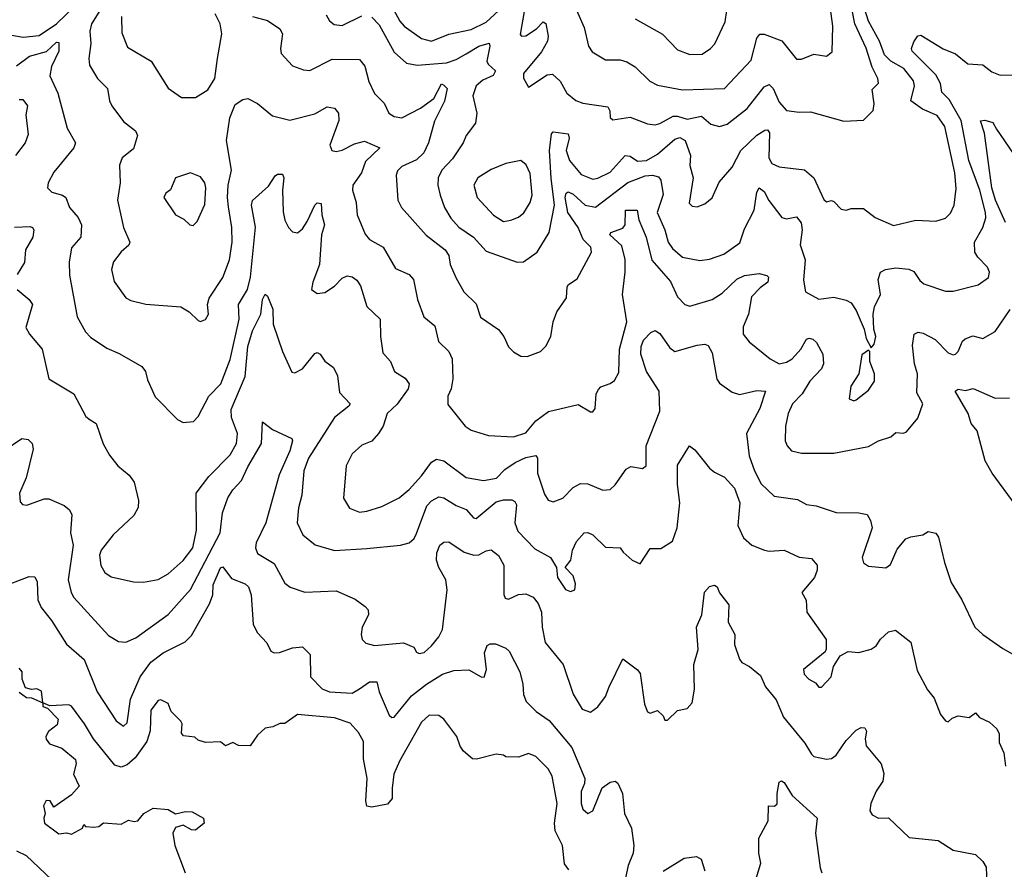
# Model space of a CAD drawing. Extents: x 1603745 to 1745082, y 385868 to 533966.
# Tile 311 of 646: x 1722297 to 1726261, y 405020 to 408442. Entities that reach past the tile are written whole.
import ezdxf

# ---------------------------------------------------------------- set-up
doc = ezdxf.new("R2010")
doc.units = 0

msp = doc.modelspace()

# ---------------------------------------------------------------- linework, layer by layer
at = {"layer": '0CON20XD'}
for points in [[(1724328.8, 408475), (1724311.6, 408381.6), (1724317.5, 408375), (1724335, 408376.9), (1724377.3, 408405), (1724405, 408432.9), (1724415, 408426.7), (1724424.8, 408375), (1724421.6, 408355), (1724397.5, 408312.5), (1724325.4, 408225), (1724325.4, 408205.4), (1724345, 408170), (1724420.3, 408219.7), (1724442.5, 408222.5), (1724473.3, 408193.3), (1724500, 408145), (1724535.9, 408115.9), (1724565, 408105.4), (1724665, 408090), (1724673.1, 408075), (1724675, 408047.5), (1724685, 408038), (1724755, 408048.8), (1724825, 408022), (1724855, 408018), (1724875, 408022.8), (1724927.6, 408052.4), (1724945, 408053.5), (1724985, 408041), (1725042.6, 408052.6), (1725080.2, 408020.2), (1725115, 408011.1), (1725145, 408020.4), (1725225.9, 408084.1), (1725295, 408170.9), (1725315, 408180.4), (1725330.3, 408165), (1725355, 408109.1), (1725385, 408076.2), (1725435, 408068.6), (1725480.8, 408070.8), (1725615, 408032.5), (1725695, 408036.7), (1725733.9, 408076.1), (1725737.3, 408102.7), (1725729.1, 408160.9), (1725754.3, 408185.7), (1725752.7, 408205), (1725729.8, 408249.8), (1725705, 408327.5), (1725659.5, 408425), (1725624.7, 408604.7)], [(1722265, 408378.9), (1722311.2, 408371.2), (1722375, 408377.9), (1722445, 408424.3), (1722557.5, 408535)], [(1723715, 408451.8), (1723745, 408421.1), (1723805, 408310.6), (1723855, 408266.2), (1723898, 408258), (1724015, 408267.5), (1724055, 408280.9), (1724095, 408304), (1724145, 408335.3), (1724187.6, 408347.6), (1724190, 408335), (1724177.4, 408275), (1724182.8, 408262.8), (1724212.9, 408235), (1724203, 408217), (1724161.7, 408198.3), (1724134.5, 408175), (1724121.4, 408135), (1724137.1, 408065), (1724132.2, 408025), (1724094.5, 407975), (1724083.1, 407945), (1724039.2, 407880.8), (1723997.2, 407835), (1723981.8, 407805), (1723980.5, 407775), (1723990, 407735), (1724007.1, 407685), (1724032.5, 407642.5), (1724065, 407605.5), (1724123.6, 407565), (1724175, 407508.9), (1724300, 407465), (1724325, 407466.7), (1724380, 407505), (1724428.4, 407585), (1724450.5, 407695), (1724436.5, 407803.5), (1724430.8, 407915), (1724437.8, 407982.2), (1724445, 407990.5), (1724505, 407981.4), (1724509.1, 407965), (1724497.7, 407915), (1724510.3, 407875), (1724557.7, 407817.7), (1724605, 407799.5), (1724625, 407803.1), (1724675, 407827.8), (1724735, 407894.1), (1724755, 407892.4), (1724785, 407871.9), (1724820.6, 407875), (1724865, 407900.5), (1724935, 407960.4), (1724955, 407966.6), (1724976.9, 407955), (1724997.6, 407895), (1724994.7, 407854.7), (1725009.2, 407805), (1724993, 407703), (1725005, 407690), (1725025, 407687.5), (1725055, 407699.4), (1725085, 407724.3), (1725112.7, 407787.3), (1725165, 407847.8), (1725200, 407915), (1725265, 407975.8), (1725297.2, 407997.2), (1725307.7, 407997.7), (1725316, 407986), (1725313.9, 407885), (1725325, 407861.9), (1725355, 407848.5), (1725457.3, 407837.3), (1725495, 407804), (1725535, 407718), (1725545, 407708), (1725565, 407713.8), (1725575, 407708.8), (1725605, 407678.6), (1725625, 407674.3), (1725645, 407680.8), (1725695, 407680.8), (1725741.2, 407645), (1725815, 407613.3), (1725905, 407633.8), (1725985, 407630.6), (1726025, 407642.2), (1726045, 407662.5), (1726059.6, 407695), (1726067.7, 407762.3), (1726061.9, 407825), (1726021.7, 408011.7), (1725991.5, 408055), (1725931.5, 408081.5), (1725885.4, 408115), (1725899.5, 408175), (1725895.3, 408195), (1725856.8, 408245), (1725804.7, 408274.7), (1725779.5, 408299.5), (1725758.4, 408355), (1725714.1, 408435), (1725683.3, 408535)], [(1722642.2, 408515), (1722585.8, 408425), (1722580, 408395), (1722583.4, 408345), (1722575.4, 408285), (1722578.2, 408258.2), (1722610, 408205), (1722650, 408165), (1722658.1, 408115), (1722667.8, 408095), (1722715, 408031.4), (1722763.4, 407993.4), (1722770.8, 407975), (1722755, 407921.4), (1722709.2, 407885), (1722698.9, 407855), (1722702.1, 407785), (1722691.1, 407715), (1722714.5, 407605), (1722740, 407545), (1722736.2, 407533.8), (1722705, 407507.1), (1722675, 407465.8), (1722667.3, 407435), (1722677, 407387), (1722725, 407321.1), (1722745, 407310), (1722805, 407295.5), (1722945.4, 407285.4), (1722980, 407265), (1723015, 407230), (1723025, 407226.2), (1723045.7, 407234.3), (1723057.5, 407255), (1723053.3, 407295), (1723059.5, 407320.5), (1723115, 407402.9), (1723142, 407475), (1723151.9, 407545), (1723151.6, 407605), (1723138, 407688), (1723133.3, 407725), (1723136.6, 407775), (1723149.4, 407835), (1723129.7, 407955), (1723143.7, 408046.3), (1723165, 408100), (1723195, 408120), (1723215, 408123.8), (1723255, 408104.4), (1723315, 408054.5), (1723385, 408036.5), (1723485, 408062.7), (1723535, 408090), (1723565, 408085.8), (1723580, 408065), (1723581.8, 408035), (1723545.9, 407935.9), (1723553.3, 407915), (1723571.3, 407911.3), (1723595, 407916.2), (1723645, 407942.2), (1723685, 407952.2), (1723747.1, 407925), (1723689.5, 407870.5), (1723673.7, 407825), (1723638.2, 407775), (1723637.1, 407755), (1723652.3, 407705), (1723656, 407656), (1723688.3, 407578.3), (1723706.1, 407556.1), (1723760, 407525), (1723810, 407440), (1723865, 407415.4), (1723882.1, 407395), (1723898.5, 407315), (1723924.5, 407245), (1723968.2, 407208.2), (1723983.3, 407145), (1724025, 407105.8), (1724038.9, 407075), (1724040.9, 406995), (1724034.6, 406955.4), (1724021.4, 406925), (1724021.3, 406891.3), (1724090, 406805), (1724115, 406788.6), (1724185, 406767.3), (1724285, 406761.3), (1724335, 406778.2), (1724375, 406826.4), (1724426.6, 406863.4), (1724545, 406892), (1724595, 406862), (1724605, 406862), (1724614, 406875), (1724618.6, 406935), (1724627.4, 406952.6), (1724636.8, 406963.2), (1724674.3, 406975.7), (1724692, 406988), (1724709.8, 407020.2), (1724712.5, 407115), (1724742, 407225), (1724723.9, 407335), (1724735.4, 407425), (1724735.4, 407475.4), (1724721, 407531), (1724672.5, 407575), (1724677.5, 407585), (1724725, 407602.5), (1724735.2, 407614.8), (1724735.6, 407674.4), (1724783.8, 407673.8), (1724789.5, 407635), (1724820, 407565), (1724842.4, 407472.4), (1724917.3, 407387.3), (1724946, 407326), (1724975, 407293.8), (1724995, 407287.1), (1725085, 407314.2), (1725125, 407340.3), (1725185, 407396.3), (1725215, 407411.4), (1725275, 407419.7), (1725305, 407411.9), (1725311.9, 407405), (1725308.8, 407385), (1725278.9, 407361.1), (1725243.2, 407325), (1725231.2, 407255), (1725210, 407205), (1725210, 407175), (1725234.1, 407144.1), (1725318.6, 407075), (1725355, 407055.5), (1725385, 407062.4), (1725406.9, 407075), (1725442.7, 407115), (1725465, 407154.3), (1725475, 407159.5), (1725490.8, 407155), (1725505, 407141.4), (1725531.3, 407095), (1725534, 407056), (1725525.4, 407035), (1725478.7, 406985), (1725446.9, 406935), (1725408.2, 406895), (1725391.3, 406855), (1725380, 406805), (1725378.5, 406745), (1725386.9, 406725), (1725405, 406705.7), (1725445, 406695.5), (1725575, 406695.6), (1725715, 406722.9), (1725755, 406745.8), (1725805, 406762), (1725825, 406779.2), (1725855, 406776.5), (1725867.9, 406782.1), (1725912.7, 406837.3), (1725933.8, 406895), (1725908.6, 406938.6), (1725911.9, 407015), (1725900, 407055), (1725891.2, 407128.8), (1725898.9, 407175), (1725915, 407182.7), (1725935, 407179.5), (1725983.1, 407153.1), (1726035, 407100), (1726055, 407091.5), (1726065, 407094.4), (1726075.5, 407105), (1726093.1, 407146.9), (1726103.9, 407156.1), (1726135, 407167.8), (1726175, 407157.8), (1726225, 407185.5), (1726285, 407274.6)], [(1723800.3, 408485), (1723826.9, 408435), (1723845.2, 408415.2), (1723915, 408365.3), (1723955, 408355.7), (1724025, 408383.5), (1724115, 408402), (1724175, 408432), (1724243.5, 408495)], [(1724775, 408444.5), (1724885, 408382.7), (1724945, 408320.6), (1724995, 408301.2), (1725045, 408303.1), (1725078.9, 408325), (1725095.3, 408344.7), (1725137.3, 408432.7), (1725151, 408525)], [(1722706.5, 408455), (1722708, 408388), (1722731.1, 408331.1), (1722825.7, 408275), (1722895, 408166.2), (1722948.8, 408128.8), (1723005, 408128.1), (1723055, 408158.9), (1723082.4, 408205), (1723093.5, 408285), (1723111.1, 408385), (1723104.8, 408424.8), (1723084.5, 408465)], [(1723235, 408454.5), (1723295, 408438.6), (1723344, 408405), (1723355.6, 408385), (1723346.9, 408325), (1723350, 408305), (1723395.5, 408255.5), (1723439.3, 408239.3), (1723465, 408236.7), (1723555, 408283.2), (1723665, 408281.1), (1723686.8, 408255), (1723702.8, 408192.8), (1723725, 408144), (1723764.4, 408105), (1723782.9, 408065), (1723805, 408051.5), (1723835, 408046.9), (1723910.6, 408085), (1723965, 408123.8), (1723995, 408183.3), (1724005, 408178.5), (1724018.1, 408165), (1724006.9, 408113.1), (1723966.5, 408033.5), (1723942.8, 407945), (1723924.1, 407905), (1723895, 407877.4), (1723835, 407850), (1723817.6, 407832.4), (1723813.1, 407815), (1723818.9, 407715), (1723834.7, 407684.7), (1723934.1, 407574.1), (1724010.4, 407515), (1724025, 407492), (1724030.4, 407455), (1724053.1, 407403.1), (1724085.6, 407345), (1724135, 407297.5), (1724152.9, 407242.9), (1724225, 407194.3), (1724246.9, 407165), (1724264.6, 407124.6), (1724285, 407103.8), (1724315, 407086), (1724340, 407085), (1724393.3, 407105), (1724415, 407126), (1724435.6, 407165), (1724444.3, 407224.3), (1724460, 407265), (1724498.3, 407321.7), (1724500.8, 407365), (1724506.7, 407375), (1724541.7, 407398.3), (1724588.5, 407485), (1724598.8, 407505), (1724596.1, 407525), (1724566.2, 407556.2), (1724545, 407604.1), (1724503.4, 407665), (1724493.4, 407725), (1724497.6, 407742.4), (1724505, 407747.6), (1724525, 407739.1), (1724573.6, 407695), (1724615, 407686.1), (1724745, 407786.1), (1724815, 407812.8), (1724844.8, 407814.8), (1724868.7, 407808.7), (1724877.9, 407795), (1724887.5, 407737.5), (1724863.5, 407665), (1724895.2, 407595), (1724908.2, 407545), (1724925, 407520), (1724965, 407485.4), (1725035, 407471.1), (1725075, 407477.1), (1725132.4, 407497.6), (1725196.7, 407543.3), (1725215, 407598.8), (1725254.7, 407675), (1725265, 407746.7), (1725275, 407764.2), (1725295, 407750), (1725313, 407713), (1725365, 407644.6), (1725385, 407639.2), (1725425, 407646.9), (1725442.8, 407622.8), (1725447.4, 407595), (1725440, 407535), (1725459.1, 407475), (1725452.3, 407392.3), (1725461.4, 407345), (1725515, 407315.6), (1725575, 407324.2), (1725625, 407312.2), (1725645, 407300.6), (1725665, 407270), (1725697.5, 407195), (1725705, 407157.5), (1725725, 407120), (1725737.5, 407135), (1725743.8, 407165), (1725735.8, 407195), (1725733.1, 407255), (1725738.1, 407285), (1725762.5, 407335), (1725753.8, 407395), (1725762.5, 407425), (1725783.3, 407435), (1725825, 407441.5), (1725877, 407437), (1725897.5, 407427.5), (1725921.5, 407391.5), (1725937.8, 407377.8), (1726025, 407348.1), (1726055, 407348.1), (1726156.2, 407373.8), (1726197.3, 407402.7), (1726201.1, 407425), (1726193.5, 407445), (1726154.7, 407484.7)], [(1723530.9, 408460.9), (1723545, 408437.1), (1723562.6, 408422.6), (1723595, 408418.5), (1723675, 408457.1)], [(1724539.5, 408479.5), (1724569.6, 408409.6), (1724587.5, 408335), (1724601.7, 408311.7), (1724655, 408280), (1724715, 408279.4), (1724741.4, 408271.4), (1724775, 408252.2), (1724833.7, 408193.7), (1724865, 408177.7), (1724965, 408158.4), (1725135, 408163.8), (1725241.8, 408278.2), (1725265, 408366.7), (1725277.1, 408382.9), (1725295, 408382.9), (1725365, 408356.2), (1725425, 408282.9), (1725445, 408282.9), (1725495, 408302.5), (1725545, 408294.3), (1725568.5, 408311.5), (1725570.4, 408415), (1725561.6, 408485)], [(1726154.7, 407484.7), (1726142.5, 407505), (1726142, 407545), (1726175.3, 407605), (1726186.8, 407643.2), (1726186.2, 407665), (1726163.2, 407755), (1726118.3, 407875), (1726087.3, 408035), (1726039.8, 408119.8), (1726009.6, 408149.6), (1726004.2, 408185), (1725985, 408218.8), (1725890, 408315), (1725887.8, 408325), (1725897.7, 408352.3), (1725913.7, 408376.3), (1725925, 408379.4), (1726015, 408324.7), (1726065, 408303.8), (1726115, 408264), (1726175, 408259.5), (1726211.5, 408231.5), (1726245, 408217.7), (1726295, 408219.1)], [(1722284.2, 408255.8), (1722336, 408294), (1722405, 408313.1), (1722445, 408351.2), (1722455, 408350), (1722454.8, 408315), (1722425, 408252.5), (1722417.7, 408215), (1722449.9, 408145), (1722488.1, 408005), (1722521.9, 407945), (1722514.4, 407925), (1722435, 407828), (1722412, 407785), (1722408.8, 407765), (1722426.6, 407746.6), (1722468.8, 407735), (1722483.1, 407725), (1722498.2, 407685), (1722532.1, 407645), (1722546.2, 407615), (1722543.5, 407565), (1722505, 407523.3), (1722495.6, 407464.4), (1722497.6, 407412.4), (1722528.6, 407245), (1722561.9, 407185), (1722582.3, 407162.3), (1722648.1, 407118.1), (1722697.2, 407097.2), (1722789.2, 407045), (1722803.1, 407025), (1722811.3, 406991.3), (1722842, 406922), (1722931.8, 406831.8), (1722955, 406818.6), (1722996.8, 406823.2), (1723015, 406843.3), (1723058.9, 406925), (1723106.7, 406975), (1723145, 407072.5), (1723181.2, 407235), (1723177.8, 407295), (1723213.9, 407355), (1723225.9, 407404.1), (1723245.9, 407605.9), (1723230.4, 407695), (1723235, 407713.8), (1723298.7, 407771.3), (1723325, 407812.5), (1723335, 407819.4), (1723355, 407820), (1723360, 407805), (1723355.3, 407755), (1723358.2, 407668.2), (1723365, 407634.2), (1723379.2, 407605), (1723395, 407587.5), (1723415, 407583.7), (1723435, 407599.3), (1723455, 407628.6), (1723485.2, 407695), (1723495, 407704.3), (1723510.8, 407700.8), (1723513, 407655), (1723524.7, 407615), (1723512.2, 407575), (1723504.6, 407455), (1723477.1, 407385), (1723472.5, 407355), (1723495, 407339.2), (1723525, 407342.9), (1723565, 407367.8), (1723595, 407400), (1723615, 407409.5), (1723635, 407405.6), (1723655, 407391.9), (1723669.5, 407369.5), (1723695, 407286), (1723748.6, 407235), (1723749.5, 407165), (1723759.7, 407099.7), (1723790, 407065), (1723805.7, 407025), (1723848.4, 406998.4), (1723864.6, 406975), (1723860.7, 406955), (1723817, 406893), (1723776.9, 406855), (1723760.5, 406805), (1723741.9, 406775), (1723715, 406744.4), (1723675, 406728.5), (1723635, 406693.1), (1723611.1, 406645), (1723601.1, 406515), (1723625, 406474.3), (1723665, 406457.9), (1723695, 406461.5), (1723755, 406481.5), (1723825, 406516.4), (1723865, 406549.1), (1723915, 406603.8), (1723955, 406659.2), (1723975, 406671.1), (1724005.2, 406665.2), (1724095, 406597.5), (1724165, 406585.4), (1724216.7, 406595), (1724250.6, 406629.4), (1724291.7, 406658.3), (1724335, 406678), (1724375, 406686.2), (1724381.2, 406675), (1724381.6, 406615), (1724410.6, 406530.6), (1724425, 406505.8), (1724445, 406499.4), (1724484.2, 406515), (1724525, 406557.3), (1724555, 406573.1), (1724585, 406571.8), (1724645, 406547.1), (1724675, 406549.5), (1724695, 406567.5), (1724738.3, 406631.7), (1724757.7, 406642.3), (1724805, 406634.2), (1724819.2, 406645), (1724820, 406725), (1724874.5, 406865), (1724871.3, 406945), (1724820.8, 407025), (1724798.1, 407095), (1724799.5, 407125), (1724809.2, 407150.8), (1724837.7, 407182.3), (1724855, 407189.5), (1724875, 407177.5), (1724915, 407119.4), (1724935, 407105.5), (1725025, 407130), (1725055, 407134.3), (1725069.3, 407129.3), (1725085, 407100), (1725103.5, 406993.5), (1725115, 406977.8), (1725165, 406941.5), (1725195, 406932.1), (1725265, 406947.5), (1725300, 406945), (1725277.3, 406875), (1725223.1, 406775), (1725234.1, 406685), (1725255.4, 406624.6), (1725282.6, 406572.6), (1725335, 406522.5), (1725429.1, 406509.1), (1725465, 406489.4), (1725503.3, 406483.3), (1725585, 406456.7), (1725675, 406455.8), (1725708.8, 406448.8), (1725722.9, 406425), (1725729.2, 406395), (1725689.4, 406275), (1725695, 406254), (1725715, 406240), (1725785, 406234), (1725803, 406247), (1725830.3, 406309.7), (1725865, 406350), (1725885, 406359.2), (1725933.9, 406366.1), (1725955, 406380), (1725985, 406373.8), (1725997, 406357), (1726020, 406255), (1726047.9, 406175), (1726090.8, 406105), (1726143.2, 405995), (1726175, 405965.5), (1726255, 405909.2), (1726295.6, 405885.6)], [(1722295, 408120.6), (1722309.5, 408119.5), (1722328.1, 408095), (1722322.3, 408057.7), (1722331.1, 407978.9), (1722318.5, 407945), (1722280.4, 407895)], [(1726266.1, 407625), (1726226.2, 407715), (1726210.9, 407765), (1726182.2, 407985), (1726165.8, 408034.2), (1726182.5, 408037.5), (1726215, 408027.6), (1726230.5, 408000.5), (1726311.4, 407881.4)], [(1724245, 407628.8), (1724275, 407634.7), (1724305, 407646.1), (1724326.8, 407663.2), (1724351.8, 407705), (1724360, 407735), (1724352.4, 407822.4), (1724336.5, 407856.5), (1724315, 407874.4), (1724255, 407862.7), (1724195, 407838.8), (1724142.2, 407805), (1724125.5, 407775), (1724139.6, 407725), (1724205, 407653.6), (1724245, 407628.8)], [(1722995, 407613.3), (1723011.2, 407628.8), (1723042.2, 407697.8), (1723047.1, 407765), (1723042.2, 407785), (1723025, 407809.2), (1722985, 407824.2), (1722925, 407804), (1722904.2, 407755.8), (1722885, 407743.3), (1722878, 407725), (1722925, 407656.2), (1722957.9, 407637.9), (1722982.5, 407615), (1722995, 407613.3)], [(1722276, 407606), (1722338.8, 407608.8), (1722349.2, 407605), (1722353.3, 407595), (1722350, 407565), (1722320.8, 407515), (1722316.4, 407463.6), (1722286.2, 407415)], [(1722286.9, 407355), (1722335.7, 407315), (1722348.5, 407295), (1722322.2, 407202.2), (1722336.7, 407175), (1722387.3, 407115), (1722414, 406995), (1722514.7, 406934.7), (1722563.1, 406843.1), (1722580.2, 406830.2)], [(1722580.2, 406830.2), (1722605.4, 406815.4), (1722633, 406733), (1722658.3, 406688.3), (1722692.5, 406645), (1722737.6, 406607.6), (1722758.3, 406578.3), (1722775.6, 406505), (1722773.6, 406476.4), (1722756.9, 406445), (1722673.8, 406366.2), (1722624.6, 406305), (1722617.7, 406285), (1722623.3, 406243.3), (1722640, 406215), (1722665, 406198.1), (1722755, 406177.8), (1722795, 406175.5), (1722855, 406187.5), (1722895, 406210), (1722955, 406263.8), (1722993.9, 406315), (1723008.8, 406385), (1723008.2, 406535), (1723058.3, 406601.7), (1723145, 406689.2), (1723170, 406735), (1723173.9, 406775), (1723149.8, 406839.8), (1723148.6, 406871.4), (1723204.5, 407005), (1723216, 407125), (1723235, 407188.2), (1723268, 407255), (1723274.3, 407315), (1723285, 407336.2), (1723295, 407327.5), (1723316.8, 407275), (1723318.1, 407215), (1723354.5, 407105), (1723392.5, 407022.5), (1723405, 407019.2), (1723435, 407035.5), (1723485, 407096.7), (1723495, 407101.2), (1723506.7, 407095), (1723525.8, 407065.8), (1723561.1, 407041.1), (1723576.7, 407006.7), (1723585, 406940), (1723627.1, 406895), (1723622.5, 406885), (1723565, 406840), (1723459.4, 406675), (1723440.6, 406625), (1723432.9, 406527.1), (1723420, 406475), (1723414.5, 406415), (1723436.9, 406366.9), (1723486.2, 406326.2), (1723565, 406303.8), (1723695, 406311.1), (1723830, 406325), (1723865.6, 406334.4), (1723885, 406352), (1723895, 406372), (1723936.8, 406483.2), (1723955, 406503.8), (1723985, 406519.2), (1724005, 406515.4), (1724054.3, 406484.3), (1724095, 406468.2), (1724124.3, 406435), (1724135, 406432.7), (1724215, 406499.2), (1724245, 406507.8), (1724278, 406508), (1724291.2, 406501.2), (1724297.2, 406487.2), (1724290.3, 406415), (1724302.1, 406382.1), (1724370.7, 406310.7), (1724434.3, 406275), (1724458.8, 406235), (1724462.9, 406195), (1724495, 406146.7), (1724515, 406138.8), (1724532.5, 406145), (1724535, 406170), (1724525, 406201.2), (1724493.8, 406235), (1724515.6, 406265), (1724522.1, 406305), (1724539.5, 406340.5), (1724570, 406375), (1724585, 406376.7), (1724605, 406367.1), (1724655, 406317.5), (1724714.4, 406314.4), (1724726.4, 406296.4), (1724763.3, 406265), (1724795, 406250), (1724835, 406311.4), (1724878.9, 406311.1), (1724925, 406341.2), (1724943.8, 406395), (1724955.4, 406495), (1724945, 406570), (1724945, 406647.5), (1724994.3, 406725.7), (1725015, 406709.1), (1725075, 406635.4), (1725095, 406618.5), (1725135, 406599.2), (1725175, 406554.4), (1725196.5, 406495), (1725188.1, 406405), (1725210.7, 406355), (1725245, 406324.6), (1725295.3, 406305.3), (1725315, 406300.8), (1725375, 406305.5), (1725435, 406276.9), (1725485, 406271.2), (1725507.5, 406245), (1725508.1, 406225), (1725496.7, 406195), (1725446.7, 406135), (1725463, 406103), (1725466, 406055), (1725543.8, 405945), (1725543.9, 405906.1), (1725540, 405895), (1725452.9, 405825), (1725456, 405805), (1725473.8, 405785), (1725500.5, 405770.5), (1725515, 405753.3), (1725525, 405753.3), (1725564, 405795), (1725573.2, 405836.8), (1725600.9, 405879.1), (1725632.9, 405897.1), (1725675, 405892.9), (1725725, 405906.9), (1725745, 405920), (1725763, 405947), (1725795, 405975.8), (1725822.7, 405982.7), (1725884.4, 405935), (1725910.6, 405820.6), (1725952.2, 405742.2), (1725979.1, 405709.1), (1726005, 405643.3), (1726025, 405617.5), (1726035, 405613.3), (1726052, 405628), (1726075, 405637.5), (1726119.3, 405630.7), (1726145, 405650), (1726161.2, 405631.2), (1726202.3, 405612.3), (1726231.2, 405585), (1726240, 405565), (1726240.3, 405530.3), (1726258.9, 405488.9), (1726265.7, 405435)], [(1725655, 406906.2), (1725665, 406910), (1725715, 406950), (1725738.1, 406985), (1725739.2, 407015), (1725720, 407065), (1725720, 407105), (1725715, 407110), (1725688.3, 407091.7), (1725676.2, 407015), (1725642.9, 406965), (1725636.7, 406915), (1725655, 406906.2)], [(1726305, 406488.5), (1726212, 406615), (1726184.6, 406665), (1726151.8, 406785), (1726128.5, 406815), (1726116, 406856), (1726063.1, 406945), (1726075, 406952.9), (1726105, 406948.3), (1726135.8, 406955.8), (1726225, 406917.7), (1726282.1, 406917.9)], [(1722235, 406705.8), (1722305, 406754.2), (1722330.5, 406750.5), (1722346.7, 406735), (1722351.7, 406711.7), (1722323.7, 406596.3), (1722296.7, 406535), (1722299.3, 406499.3), (1722308.8, 406488.8), (1722325.9, 406485.9), (1722395, 406511.1), (1722415, 406511.8), (1722476.7, 406485), (1722497.9, 406467.9), (1722506.8, 406446.8), (1722502, 406375), (1722512.6, 406325), (1722491.9, 406185), (1722504.2, 406134.2), (1722514.8, 406114.8), (1722655, 405961.1), (1722695, 405936.7), (1722725, 405934.3), (1722765, 405951.5), (1722895, 406045.4), (1722985, 406146.2), (1723104.7, 406375), (1723113.2, 406455), (1723135, 406515.6), (1723155, 406548.5), (1723190.4, 406585), (1723215, 406640.5), (1723271.1, 406735), (1723275, 406822.5), (1723315, 406790.8), (1723392.5, 406755), (1723395.8, 406745), (1723384.6, 406705), (1723342.1, 406607.9), (1723288.3, 406415), (1723249.3, 406335), (1723246.1, 406315), (1723255, 406292.2), (1723321.4, 406251.4), (1723365, 406172.5), (1723385.5, 406155.5), (1723445, 406135.6), (1723571.5, 406141.5), (1723648.3, 406108.3), (1723688, 406078), (1723699.4, 406065), (1723701.5, 406045), (1723675.8, 405995), (1723672.5, 405965), (1723676, 405945), (1723690, 405930), (1723725, 405921.4), (1723842.1, 405932.1), (1723883.8, 405915), (1723894.2, 405894.2), (1723905, 405888.8), (1723925, 405892.5), (1723955, 405920), (1723985, 405955.8), (1723998.8, 405985), (1724017.7, 406145), (1724013, 406185), (1723984.9, 406234.9), (1723975.8, 406264.2), (1723976.3, 406293.7), (1723988.5, 406325), (1724005, 406337.8), (1724025, 406339.1), (1724086.7, 406296.7), (1724125, 406284.6), (1724145, 406286.4), (1724175, 406302.9), (1724195, 406305.7), (1724225, 406283.1), (1724246.9, 406245), (1724246.7, 406126.7), (1724251.3, 406111.3), (1724265, 406107.5), (1724305, 406126.9), (1724335, 406128.5), (1724365, 406115.4), (1724385, 406090), (1724397.8, 406055), (1724400, 405995), (1724413.1, 405933.1), (1724485.6, 405845), (1724525.7, 405725), (1724562, 405665), (1724595, 405652), (1724625, 405674.3), (1724655, 405715.8), (1724670.4, 405755), (1724725, 405867.5), (1724785, 405822.5), (1724795, 405808.8), (1724812.5, 405685), (1724825, 405653.3), (1724835, 405648.8), (1724865, 405658.8), (1724887.3, 405637.3), (1724895, 405620), (1724905, 405620), (1724945, 405658.8), (1724985, 405667.5), (1725005, 405690), (1725014.5, 405745), (1725011.3, 405845), (1725028.5, 405905), (1725021.8, 405995), (1725043.8, 406045), (1725054.7, 406135.3), (1725075, 406158.2), (1725095, 406164.5), (1725105, 406157.5), (1725115, 406133.5), (1725152.2, 406085), (1725148.9, 406015), (1725175.8, 405965), (1725174.6, 405925), (1725195, 405866.2), (1725205, 405852), (1725235, 405837.1), (1725279.6, 405799.6), (1725300, 405755), (1725342.8, 405702.8), (1725372.5, 405632.5), (1725458.3, 405528.3), (1725485, 405482.9), (1725495, 405474.5), (1725545, 405463.3), (1725565, 405465.5), (1725585, 405480), (1725625, 405537.8), (1725665, 405579.4), (1725685, 405590.8), (1725699.2, 405589.2), (1725706, 405576), (1725701.1, 405545), (1725705, 405516.7), (1725766.2, 405445), (1725775.8, 405405.8), (1725772.9, 405375), (1725745.6, 405335), (1725724.4, 405284.4), (1725720, 405255), (1725729.7, 405239.7), (1725755, 405226.2), (1725795, 405226.7), (1725878.3, 405148.3), (1725995, 405135.6), (1726055, 405097.1), (1726145, 405078.8), (1726175, 405050.8), (1726187.8, 405027.8), (1726190.6, 404960.6)], [(1722729.8, 405610.2), (1722743.2, 405705), (1722782.4, 405795), (1722825, 405853.6), (1722875, 405891.2), (1722963.7, 405936.3), (1722988.7, 405961.3), (1723061, 406089), (1723074.7, 406125), (1723076.5, 406165), (1723105, 406233.3), (1723115, 406238), (1723150.4, 406190.4), (1723205, 406169.5), (1723217.7, 406157.7), (1723228.6, 406125), (1723237.6, 406005), (1723255, 405971.9), (1723291.8, 405931.8), (1723307.9, 405897.9), (1723321.5, 405891.5), (1723343.3, 405893.3), (1723395, 405911.2), (1723435.4, 405915.4), (1723466.5, 405885), (1723468.1, 405795), (1723515, 405746.4), (1723545, 405734.2), (1723635, 405728.6), (1723665, 405746.8), (1723705, 405775.3), (1723734.6, 405774.6), (1723744.4, 405734.4), (1723785, 405640), (1723795, 405631.4), (1723805, 405632.5), (1723875, 405717.8), (1723935, 405765.8), (1724000, 405805), (1724045, 405819.7), (1724105, 405823.2), (1724155, 405794.4), (1724166.6, 405793.4), (1724176.1, 405825), (1724168.5, 405891.5), (1724179.5, 405920.5), (1724191.7, 405928.3), (1724212.5, 405927.5), (1724255, 405910.6), (1724268.3, 405898.3), (1724311.1, 405815), (1724323.4, 405765), (1724325, 405723.8), (1724336.1, 405695), (1724376.7, 405655), (1724428.9, 405618.9), (1724520.1, 405510.1), (1724572.5, 405385), (1724571.6, 405365), (1724557.4, 405332.6), (1724558.1, 405285), (1724565, 405261.4), (1724584.6, 405244.6), (1724605.3, 405254.7), (1724642.8, 405347.2), (1724675, 405370.6), (1724695, 405374), (1724705, 405366.7), (1724724.4, 405325), (1724732.7, 405245), (1724760, 405185), (1724769.2, 405115), (1724767.1, 405085), (1724747.1, 405035), (1724736.5, 404985)], [(1722215, 406153.5), (1722335, 406199.6), (1722357.4, 406197.4), (1722366.8, 406176.8), (1722370, 406105), (1722383.7, 406073.7), (1722425, 406021.4), (1722485, 405926.7), (1722556.2, 405865), (1722609.2, 405735), (1722685, 405617.1), (1722715, 405595.8), (1722729.8, 405610.2)], [(1723796.7, 405346.7), (1723796.2, 405305), (1723777.4, 405282.6), (1723715, 405269.4), (1723694.5, 405274.5), (1723690.6, 405295), (1723695.4, 405385.4), (1723680.9, 405465), (1723680.8, 405535), (1723660.5, 405570.5), (1723627.9, 405607.9), (1723565, 405630), (1723415, 405642.5), (1723365, 405607.5), (1723345, 405607.5), (1723316.7, 405593.3), (1723285, 405587.5), (1723255, 405560), (1723225, 405517.5), (1723178.3, 405518.3), (1723155, 405530), (1723125, 405517.5), (1723105, 405532.5), (1723045, 405530), (1723015, 405540), (1723001.7, 405551.7), (1722957, 405557), (1722948.3, 405568.3), (1722951.2, 405605), (1722945.8, 405615.8), (1722906.7, 405655), (1722895, 405687.5), (1722865, 405702.5), (1722855, 405700), (1722825, 405660), (1722823, 405577), (1722808.6, 405535), (1722761.5, 405468.5), (1722730, 405440), (1722705, 405431.4), (1722679.5, 405439.5), (1722594, 405545), (1722558.6, 405605), (1722505, 405676.2), (1722495, 405682.5), (1722418.3, 405678.3), (1722390, 405690), (1722385, 405737.5), (1722366.4, 405746.4), (1722345, 405743.3), (1722320.7, 405750.7), (1722307.5, 405785), (1722307.5, 405815), (1722295, 405830)], [(1722295, 405733.3), (1722325, 405711.2), (1722345, 405710), (1722390, 405690), (1722390, 405675), (1722408.3, 405668.3), (1722452.5, 405625), (1722448.3, 405601.7), (1722412.5, 405575), (1722402.5, 405555), (1722403.9, 405543.9), (1722417.5, 405525), (1722467, 405507), (1722521.7, 405461.7), (1722523.8, 405445), (1722513.3, 405403.3), (1722535.9, 405354.1), (1722505, 405320), (1722435, 405270), (1722420, 405295), (1722403.6, 405296.4), (1722393.3, 405275), (1722400, 405245), (1722393.8, 405225), (1722397.5, 405205), (1722455, 405162.5), (1722485, 405166.7), (1722505, 405161.2), (1722550, 405185), (1722555, 405200), (1722562.5, 405192.5), (1722595, 405190), (1722615, 405192.5), (1722635, 405206.7), (1722705, 405201.2), (1722735, 405217.5), (1722757.5, 405212.5), (1722772.5, 405215), (1722796.7, 405245), (1722835, 405265.8), (1722895, 405260), (1722925, 405242.5), (1722965, 405252.5), (1722991.7, 405251.7), (1723037.5, 405225), (1723040, 405205), (1723005, 405177.5), (1722988.3, 405178.3), (1722955, 405197.5), (1722925, 405187.5), (1722913.8, 405165), (1722921.4, 405115), (1722962.7, 405005)], [(1724508, 405018), (1724491.2, 405041.2), (1724483.1, 405115), (1724453.6, 405175), (1724450, 405205), (1724461.2, 405285), (1724440.5, 405395), (1724425, 405424), (1724375, 405474), (1724345, 405486), (1724305, 405471.2), (1724255, 405473.3), (1724245, 405480), (1724215, 405483.3), (1724136.4, 405463.6), (1724120, 405465), (1724083.3, 405495), (1724070, 405515), (1724056.7, 405555), (1724004.2, 405624.2), (1723985, 405638.8), (1723945, 405640), (1723915, 405612), (1723825.9, 405455), (1723803.4, 405403.4), (1723796.7, 405346.7)], [(1725257.5, 404965), (1725281.4, 405045), (1725273.1, 405085), (1725272.5, 405145), (1725310, 405215), (1725312.5, 405275), (1725336.2, 405273.8), (1725347, 405283), (1725346.2, 405325), (1725355, 405370), (1725363.9, 405376.1), (1725375, 405368.8), (1725406.7, 405316.7), (1725508, 405225), (1725501.4, 405165), (1725520.5, 405025), (1725527.1, 405005)], [(1722425, 404978.2), (1722324.3, 405074.3), (1722285, 405092.3)], [(1724887.3, 405012.7), (1724972.5, 405065), (1725021.7, 405071.7), (1725040.7, 405060.7), (1725055, 405013.3)]]:
    msp.add_lwpolyline(points, dxfattribs=at)

doc.saveas('drawing.dxf')
